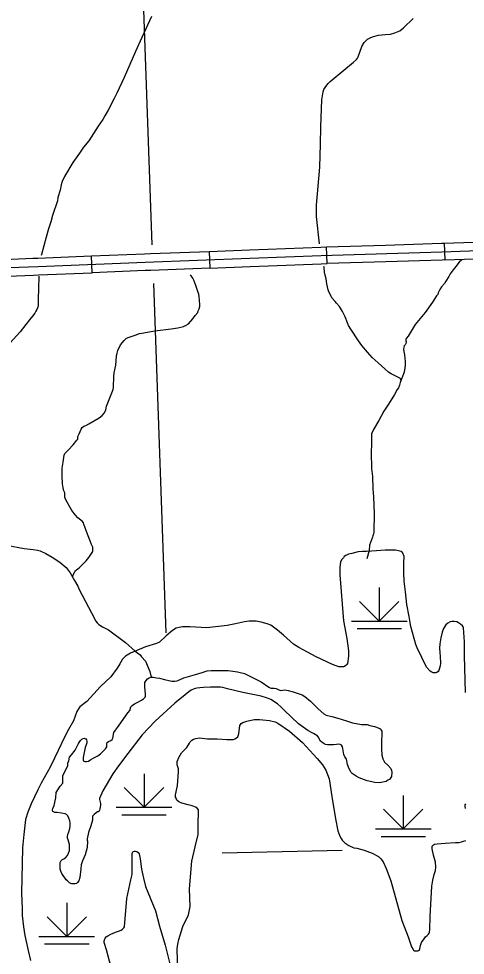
# Model space of a CAD drawing. Extents: x 1720274 to 1751788, y 372074 to 391887.
# Drawn here: x 1737487 to 1738121, y 375342 to 376671 of the extents above; entities that cross this region are included whole.
import ezdxf

# ---------------------------------------------------------------- set-up
doc = ezdxf.new("R2010")
doc.units = 0
for name, color, linetype in [('Level 31', 7, 'Continuous'), ('Level 35', 7, 'Continuous'), ('Level 44', 7, 'Continuous'), ('Level 47', 7, 'Continuous'), ('Level 5', 7, 'Continuous')]:
    doc.layers.add(name, color=color, linetype=linetype)

msp = doc.modelspace()

# ---------------------------------------------------------------- linework, layer by layer
at = {"layer": 'Level 31'}
for p, q in [((1737924.7, 376323.6), (1737924, 376347.3)), ((1738090.7, 376352.4), (1738091.6, 376328.7)), ((1737591.4, 376310.6), (1737590.4, 376334.3)), ((1737757.2, 376340.8), (1737758.1, 376317.1))]:
    msp.add_line(p, q, dxfattribs=at)
for points in [[(1737257.5, 376308.3), (1737305.2, 376310.2), (1737378.2, 376313.6), (1737446.6, 376316.8), (1737514.4, 376319.4), (1737666.2, 376325.4), (1737815.1, 376331.2), (1737916, 376335.2), (1738087.5, 376340.4), (1738231, 376345.5), (1738392.8, 376350.1), (1738518.5, 376353.7)], [(1737840.5, 376344), (1737915.6, 376347), (1737924, 376347.3)], [(1737924, 376347.3), (1738007.4, 376349.8)], [(1738007.4, 376349.8), (1738087.1, 376352.3), (1738090.7, 376352.4)], [(1738090.7, 376352.4), (1738174.1, 376355.3)], [(1737507.1, 376331), (1737513.9, 376331.3), (1737590.4, 376334.3)], [(1737590.4, 376334.3), (1737665.7, 376337.3), (1737673.8, 376337.6)], [(1737673.8, 376337.6), (1737757.2, 376340.8)], [(1737757.2, 376340.8), (1737814.6, 376343), (1737840.5, 376344)], [(1737423.7, 376327.6), (1737446.1, 376328.6), (1737507.1, 376331)], [(1737758.1, 376317.1), (1737815.5, 376319.3), (1737841.5, 376320.3)], [(1737841.5, 376320.3), (1737916.4, 376323.3), (1737924.7, 376323.6)], [(1738008.1, 376326.1), (1737924.7, 376323.6)], [(1738091.6, 376328.7), (1738087.9, 376328.6), (1738008.1, 376326.1)], [(1738091.6, 376328.7), (1738174.9, 376331.7)], [(1737424.7, 376303.9), (1737447.1, 376304.9), (1737508, 376307.3)], [(1737508, 376307.3), (1737514.9, 376307.6), (1737591.4, 376310.6)], [(1737674.7, 376313.9), (1737666.6, 376313.6), (1737591.4, 376310.6)], [(1737758.1, 376317.1), (1737674.7, 376313.9)]]:
    msp.add_lwpolyline(points, dxfattribs=at)
at = {"layer": 'Level 35'}
for points in [[(1737675.3, 376674.2), (1737661.6, 376644.3), (1737652.8, 376624.6), (1737636.7, 376587.6), (1737626, 376565.4), (1737622.4, 376557.7), (1737613.9, 376541), (1737609.4, 376533), (1737606.4, 376528.1), (1737599.7, 376518.3), (1737596.2, 376513.4), (1737586.3, 376497.7), (1737579.1, 376488.8), (1737573.2, 376480.2), (1737563.8, 376467.1), (1737551.8, 376447), (1737548.6, 376439.9), (1737547.4, 376435.5), (1737546, 376427.8), (1737542.6, 376417.3), (1737541.8, 376412.6), (1737535, 376391.8), (1737532.6, 376382.9), (1737529.2, 376372.6), (1737526.1, 376360.9), (1737519.5, 376336.5), (1737519, 376334.8)], [(1737913.8, 376351.5), (1737909.8, 376390.1), (1737909.8, 376406.6), (1737914.3, 376460.5), (1737915.4, 376493), (1737915.7, 376517.4), (1737917.1, 376555.7), (1737918.9, 376567.4), (1737920.2, 376570.7), (1737922.7, 376574.6), (1737926.1, 376579.3), (1737928.8, 376582.1), (1737948.2, 376598.1), (1737962.1, 376609.3), (1737966.4, 376613.2), (1737967.8, 376614.9), (1737968.6, 376617.1), (1737973.9, 376631.7), (1737977.3, 376637.4), (1737982.2, 376642.1), (1737986.9, 376644.4), (1737990.4, 376645.6), (1737997.5, 376647.5), (1738007.2, 376648.7), (1738014.6, 376649.1), (1738021, 376650.8), (1738027.7, 376653.6), (1738033.2, 376657.9), (1738046.6, 376671.5)], [(1738116, 376329), (1738112.3, 376325.3), (1738107.3, 376319.6), (1738103.4, 376314.8), (1738099.5, 376309.2), (1738097.4, 376305.2), (1738093.1, 376298.4), (1738091.1, 376295.2), (1738087.2, 376290.4), (1738084.6, 376286.6), (1738082.4, 376282.1), (1738081.6, 376279.6), (1738080.1, 376277.7), (1738074.4, 376269), (1738064, 376254.3), (1738049.8, 376237.1), (1738044.2, 376227.6), (1738039.6, 376220.6), (1738037, 376217), (1738036.5, 376215.6), (1738036.5, 376215.1), (1738036.5, 376213.7), (1738036.7, 376212.5), (1738036.7, 376211.2), (1738036.2, 376210.1), (1738035.3, 376208.4), (1738034, 376206.7), (1738033.5, 376205.1), (1738033.3, 376202.2), (1738033.4, 376198.8), (1738034.3, 376193.8), (1738035.5, 376184.8), (1738035.6, 376182), (1738035.6, 376179.1), (1738035.2, 376175.5), (1738033.9, 376169.4), (1738030.6, 376160.9), (1738028.5, 376154.7), (1738027.6, 376151), (1738026.1, 376147.4), (1738024.3, 376144.6)], [(1737563.1, 375879.2), (1737564.9, 375882.7), (1737566.8, 375886.2), (1737567.7, 375887.4), (1737569.1, 375889), (1737572.9, 375891.6), (1737577.6, 375896.7), (1737582.6, 375901.6), (1737584.8, 375904.2), (1737586.5, 375906.5), (1737589.3, 375910.5), (1737591.4, 375913.6), (1737592, 375914.8), (1737592.2, 375915.7), (1737592.3, 375917.4), (1737592.1, 375921.1), (1737590.4, 375924.7), (1737589, 375928.5), (1737584.8, 375939.5), (1737579.5, 375953.5), (1737578.7, 375955.7), (1737577.2, 375957.9), (1737575.2, 375959.6), (1737570.7, 375962.8), (1737567.5, 375966.4), (1737562.4, 375973.3), (1737553.5, 375989.1), (1737552.6, 375992), (1737552.6, 375994.4), (1737552.5, 375996.7), (1737552.2, 375998.4), (1737551, 376001.2), (1737550, 376005.1), (1737549.2, 376010.8), (1737548.4, 376022.6), (1737548.4, 376033.1), (1737549.9, 376041.7), (1737551.6, 376051.6), (1737552.6, 376054), (1737554.2, 376056.1), (1737557.4, 376059.4), (1737564.4, 376066.4), (1737569.6, 376072.8), (1737570.7, 376074.5), (1737570.7, 376075.6), (1737571, 376078.2), (1737572.8, 376082.1), (1737575.6, 376088.4), (1737577.2, 376091), (1737579.4, 376092.7), (1737582, 376093.7), (1737586.4, 376095.9), (1737600.9, 376104.8), (1737605.4, 376108), (1737608.6, 376111.8), (1737610.6, 376116.2), (1737611.5, 376121.1), (1737618.2, 376137.7), (1737621.1, 376145), (1737621.7, 376148.3), (1737621.8, 376163.1), (1737622.6, 376168.5), (1737624.7, 376179.2), (1737625.9, 376192.2), (1737626.6, 376196.3), (1737627.8, 376200.2), (1737631.6, 376208.3), (1737636.4, 376214.4), (1737640, 376217.6), (1737643.5, 376219.3), (1737652.1, 376222.1), (1737658.2, 376224.1), (1737661.9, 376224.7), (1737680.1, 376228.3), (1737703.4, 376230.7), (1737712.8, 376232.4), (1737720.7, 376234.1), (1737724.6, 376236), (1737727.8, 376237.9), (1737733.9, 376245.2), (1737737.5, 376250), (1737741, 376254.2), (1737741.7, 376256.6), (1737742.9, 376259.2), (1737744.2, 376262.5), (1737744.2, 376265.6), (1737743.2, 376276.8), (1737742.8, 376280), (1737741.6, 376282.3), (1737738.4, 376292.6), (1737735.5, 376300.1), (1737734, 376302.8), (1737730.9, 376307.7)], [(1737938.2, 376267.3), (1737936.1, 376269.8), (1737931.6, 376275.1), (1737929.8, 376278.1), (1737927, 376283.4), (1737926.1, 376286.5), (1737924.2, 376294.6), (1737923.1, 376302), (1737922.1, 376307.3), (1737921.1, 376311.4), (1737920.4, 376317.8), (1737920.1, 376319.4)], [(1737515.6, 376305.6), (1737515.7, 376304.1), (1737515, 376289.2), (1737514.7, 376272), (1737514.6, 376263.9), (1737514.1, 376261.9), (1737512.8, 376258.5), (1737511.3, 376255.9), (1737509.7, 376253), (1737506.7, 376248.9), (1737502.1, 376243.5), (1737497.2, 376237.2), (1737489.1, 376226.8), (1737475, 376210.9)], [(1738029.5, 376158.1), (1738028.7, 376160), (1738027.8, 376161.1), (1738024.3, 376162.7), (1738015.4, 376167.2), (1738011.6, 376169.5), (1738006.6, 376174.1), (1737996.9, 376182.6), (1737988.8, 376190.1), (1737981.9, 376197.6), (1737973.8, 376207.1), (1737969, 376213.8), (1737958.4, 376230.3), (1737955.2, 376235.6), (1737953.5, 376239.5), (1737950.3, 376248), (1737946.7, 376255.3), (1737942.1, 376262.7), (1737938.2, 376267.3)], [(1738024.3, 376144.6), (1738020.1, 376137.5), (1738011.7, 376124.2), (1738005.2, 376113.9), (1737997.9, 376101), (1737990.5, 376087.9), (1737988.4, 376083.8), (1737987.9, 376082.2), (1737987.8, 376080.3), (1737987.9, 376067.9), (1737987.3, 376055.2), (1737987.8, 376032.6), (1737989, 376021.4), (1737989.5, 376003.8), (1737990.6, 375992.4), (1737991.6, 375968.2), (1737991.4, 375959.2), (1737991.1, 375952.2), (1737991.1, 375946.2), (1737990.8, 375941.8), (1737990.5, 375939.9), (1737989.4, 375937.3), (1737988.9, 375935.5), (1737984.9, 375923.8), (1737984.4, 375916.3), (1737980.9, 375904.4)], [(1737469.8, 375924.1), (1737494.5, 375919.4), (1737507.5, 375917.6), (1737513.5, 375916.7), (1737517.5, 375915.7), (1737525.5, 375912), (1737534.2, 375907), (1737545.3, 375899.6), (1737554.2, 375892), (1737560, 375884.6), (1737566.2, 375873.8), (1737570.9, 375865.7), (1737572.6, 375860.8), (1737590.1, 375828.1), (1737596.5, 375816), (1737598.3, 375813.8), (1737600.8, 375811.5), (1737606.1, 375807.9), (1737614.3, 375803.7), (1737638.4, 375785.9), (1737652.3, 375773.7), (1737659.4, 375768.3), (1737661.4, 375765.5), (1737667, 375759.4), (1737673, 375744.6), (1737674.7, 375738.5), (1737675.5, 375736.5)], [(1737611.8, 375637.5), (1737611.8, 375640.3), (1737611.9, 375641.8), (1737612.6, 375643.7), (1737614.3, 375645.1), (1737617.9, 375646.7), (1737619.7, 375648.2), (1737620.3, 375649.8), (1737622, 375658.3), (1737624.1, 375661.6), (1737627.2, 375665.1), (1737629.6, 375668.4), (1737641.6, 375686.1), (1737644.9, 375689.9), (1737645.2, 375691.3), (1737646, 375694.5), (1737648.2, 375696.5), (1737651.2, 375698.7), (1737655.9, 375700.9), (1737661, 375703.9), (1737663.9, 375705.7), (1737665.2, 375706.8), (1737666.2, 375708.2), (1737666.9, 375709.6), (1737667.1, 375713.1), (1737666.2, 375717.3), (1737665.8, 375723.5), (1737665.8, 375725.7), (1737666, 375729), (1737667.9, 375731.9), (1737669.9, 375734.1), (1737672, 375735.6), (1737674.4, 375736.4), (1737677.8, 375736.6), (1737682.5, 375735.8), (1737686.6, 375735.2), (1737693.7, 375733.4), (1737704.1, 375731.1), (1737708.4, 375730.8), (1737712, 375731.4), (1737721.3, 375735.8), (1737737.7, 375740.2), (1737747.2, 375743.2), (1737754.3, 375745.4), (1737760.1, 375745.9), (1737772.6, 375746.2), (1737784.2, 375746.2), (1737797.6, 375744), (1737807.6, 375741.6), (1737831, 375730), (1737842.1, 375722.2), (1737844.6, 375721.1), (1737849.6, 375721), (1737852.2, 375720.3), (1737856.3, 375718.6), (1737859.1, 375717.7), (1737864.8, 375718.5), (1737869.5, 375717.8), (1737876.6, 375715.6), (1737889.4, 375711.3), (1737893.2, 375709), (1737901, 375702.4), (1737911.9, 375691.6), (1737920, 375684.8), (1737923.4, 375682.9), (1737931.3, 375680.9), (1737940.1, 375678.2), (1737952.1, 375674.4), (1737960.6, 375671.6), (1737973.4, 375669.4), (1737981.4, 375669.4), (1737985.4, 375668.1), (1737992, 375666.5), (1737994.8, 375665.6), (1737998, 375664.3), (1738000, 375663.1), (1738001.5, 375661.5), (1738002.1, 375660.1), (1738002.2, 375656.1), (1738002.1, 375651.5), (1738001.7, 375649.4)], [(1738001.7, 375649.4), (1738001.7, 375634.8), (1738002.5, 375626.1), (1738003.8, 375620.5), (1738006.3, 375616), (1738010.9, 375611.5), (1738015, 375606.9), (1738016.1, 375604.1), (1738016.4, 375601.7), (1738016, 375595.4), (1738015.3, 375594), (1738013.1, 375591.3), (1738010.9, 375590.2), (1738008.5, 375588.7), (1738003.7, 375587.5), (1737998.8, 375586.7), (1737992.6, 375586.9), (1737981.7, 375589.4), (1737970.1, 375593.8), (1737965.7, 375596), (1737960, 375599.8), (1737959, 375601.2), (1737957.9, 375603.3), (1737955.9, 375606.7), (1737953.4, 375612.7), (1737952.1, 375620.3), (1737951.6, 375621.2), (1737949.7, 375623.6), (1737948.5, 375626.8), (1737947.4, 375632.6), (1737946.8, 375635.6), (1737946.3, 375637.7), (1737945.2, 375639.9), (1737944.5, 375640.5), (1737943.3, 375641.1), (1737941.4, 375641.3), (1737937.9, 375641), (1737933.5, 375640.8), (1737929.1, 375640.8), (1737925.2, 375640.5), (1737922.5, 375641), (1737920.6, 375641.9), (1737915.4, 375646), (1737912.2, 375651.7), (1737910.2, 375654.1), (1737908.4, 375655), (1737906.4, 375656.1), (1737903.4, 375657.5), (1737897.4, 375660.7), (1737884, 375670.6), (1737863.5, 375689.9), (1737859.3, 375694.1), (1737854.1, 375698.7), (1737844.8, 375704.9), (1737840.2, 375706.8), (1737831, 375709.6), (1737805, 375715), (1737783.4, 375720), (1737776.5, 375721.9), (1737773.2, 375722.4), (1737765.9, 375722.4), (1737759, 375722.4), (1737749.2, 375721.8), (1737744, 375721.4), (1737739.6, 375721), (1737736.1, 375720), (1737731.9, 375718.1), (1737728.3, 375715.9), (1737723.2, 375711.7), (1737708.6, 375699.5), (1737680.7, 375674.1), (1737662.2, 375654.7), (1737641.9, 375628.2), (1737628.5, 375610.7), (1737620.6, 375599.6), (1737606.3, 375575.2), (1737601.5, 375564.6), (1737601.5, 375563), (1737602.2, 375561.3), (1737602.9, 375557.5), (1737602.8, 375555.4), (1737602.5, 375552), (1737602.2, 375549.9), (1737601.5, 375548), (1737601.2, 375546.6), (1737600.3, 375546), (1737599.5, 375545.7), (1737598.8, 375545.5), (1737597, 375544.1), (1737594, 375541.6), (1737591.9, 375539.4), (1737591.6, 375537.6), (1737591.6, 375533.7), (1737589.4, 375525.5), (1737585.9, 375516.2), (1737584, 375507.3), (1737584, 375505.4), (1737584.7, 375504), (1737584.2, 375494.9), (1737581.5, 375484.4), (1737579.6, 375480.2)], [(1737579.6, 375480.2), (1737577.4, 375475.8), (1737575.7, 375470.2), (1737575, 375464.7), (1737573.8, 375452.1), (1737572.4, 375447.7), (1737570.5, 375445.2), (1737568.9, 375443.9), (1737567.2, 375443.4), (1737565, 375443.1), (1737562.3, 375443.1), (1737561, 375443.6), (1737559, 375444.8), (1737557.9, 375445.6), (1737556, 375447.5), (1737554.5, 375448.9), (1737552.3, 375451.9), (1737550, 375455.3), (1737548.2, 375457.8), (1737547.6, 375459), (1737546.8, 375461.1), (1737546, 375464.1), (1737545.7, 375466.6), (1737545.7, 375468.7), (1737545.7, 375472), (1737545.7, 375473.6), (1737547.1, 375476.2), (1737548.1, 375477.5), (1737550.9, 375478.8), (1737552.3, 375479.6), (1737553.3, 375480.3), (1737556.1, 375483.3), (1737557.7, 375486.7), (1737558.8, 375490.6), (1737559.1, 375494.9), (1737559.1, 375499), (1737558.2, 375502.4), (1737557.1, 375505.6), (1737556.3, 375508.3), (1737556.3, 375510.6), (1737556.9, 375513.2), (1737558.2, 375516.9), (1737559.6, 375522), (1737559.9, 375525), (1737559.9, 375529.9), (1737559.3, 375532.9), (1737558, 375536.7), (1737556.6, 375539.8), (1737555, 375541.7), (1737553.1, 375542.7), (1737547.9, 375543.8), (1737541.6, 375544.4), (1737538, 375544.6), (1737536.1, 375545.4), (1737535.5, 375545.8), (1737535, 375546.9), (1737535, 375548.2), (1737535.5, 375550.1), (1737537.4, 375554.3), (1737539.4, 375565.5), (1737540, 375573), (1737545.9, 375582.1), (1737549.5, 375586.4), (1737549.7, 375588.1), (1737549.7, 375593.5), (1737549.8, 375596.8), (1737552.7, 375603.6), (1737556.6, 375611), (1737556.8, 375614.6), (1737558, 375617.9), (1737559.1, 375623), (1737561.8, 375626.3), (1737567.3, 375633.2), (1737571.6, 375642.6), (1737574.7, 375646.7), (1737576.3, 375648.4), (1737578.2, 375649.5), (1737580.1, 375649.8), (1737580.7, 375649.7), (1737582.3, 375648.9), (1737583.2, 375647.6), (1737583.4, 375645.7), (1737583.4, 375643.5), (1737582.8, 375640.5), (1737581.5, 375636.7), (1737580.6, 375634.2), (1737579.3, 375627.2), (1737578.2, 375622.4), (1737578.2, 375621.1), (1737578.2, 375619.4), (1737579, 375617.8), (1737579.3, 375617.5), (1737581.5, 375616.7), (1737583.2, 375616.7), (1737586.2, 375617.5), (1737589.2, 375619.7), (1737592.7, 375621.7), (1737599.2, 375625), (1737602.8, 375627.9), (1737609.9, 375635.1), (1737611.8, 375637.5)]]:
    msp.add_lwpolyline(points, dxfattribs=at)
at = {"layer": 'Level 44'}
for p, q in [((1737998.7, 375863.7), (1737998.7, 375816.3)), ((1737998.7, 375816.3), (1737970.7, 375844.2)), ((1737998.7, 375816.3), (1738026.6, 375844.2)), ((1737959.2, 375816.3), (1738038.2, 375816.3)), ((1737967.1, 375805.5), (1738030.3, 375805.5)), ((1737664.8, 375599.6), (1737664.8, 375552.2)), ((1737664.8, 375552.2), (1737636.8, 375580.1)), ((1737664.8, 375552.2), (1737692.7, 375580.1)), ((1738032.8, 375568.9), (1738032.8, 375521.5)), ((1737625.3, 375552.2), (1737704.3, 375552.2)), ((1738032.8, 375521.5), (1738004.9, 375549.4)), ((1738032.8, 375521.5), (1738060.7, 375549.4)), ((1737633.2, 375541.4), (1737696.4, 375541.4)), ((1737993.3, 375521.5), (1738072.3, 375521.5)), ((1738001.2, 375510.7), (1738064.4, 375510.7)), ((1737555.2, 375416.2), (1737555.2, 375368.8)), ((1737555.2, 375368.8), (1737527.3, 375396.7)), ((1737555.2, 375368.8), (1737583.2, 375396.7)), ((1737515.7, 375368.8), (1737594.7, 375368.8)), ((1737523.6, 375358), (1737586.8, 375358))]:
    msp.add_line(p, q, dxfattribs=at)
at = {"layer": 'Level 47'}
for points in [[(1738035.9, 375857.6), (1738034.1, 375872.9), (1738033.7, 375884.7), (1738033.7, 375899), (1738033.9, 375908), (1738033.3, 375910.4), (1738032.8, 375912), (1738031.3, 375914), (1738030, 375914.9), (1738026.2, 375915.8), (1738021.5, 375916.6), (1738015.8, 375916.8), (1738007.3, 375916.6), (1737994.9, 375916), (1737980.8, 375915.1), (1737975, 375914.7), (1737968.8, 375914.4), (1737959.7, 375912.2), (1737954.8, 375911.1), (1737951.1, 375909.3), (1737949, 375907.8), (1737947.7, 375906), (1737945.3, 375903.3), (1737943.9, 375900), (1737942.8, 375892.7), (1737942.8, 375881.6), (1737948.1, 375816.5), (1737952.8, 375791.6), (1737955, 375774.1), (1737954.8, 375766.3), (1737953.5, 375756.1), (1737952.8, 375754.4), (1737951.3, 375753), (1737949.5, 375751.9), (1737947.9, 375751.3), (1737945, 375751.2), (1737941.3, 375751.3), (1737932.2, 375754.6), (1737909.2, 375765.6), (1737884.5, 375778.9), (1737877, 375783.6), (1737863, 375796), (1737854.2, 375803.5), (1737844.9, 375810.3), (1737839.6, 375812.3), (1737831.3, 375814.8), (1737823.8, 375816.1), (1737818.9, 375816.1), (1737814.1, 375815.9), (1737807.4, 375815), (1737794.5, 375812.3), (1737782.6, 375809.9), (1737754, 375806.6), (1737730, 375808.1), (1737719.4, 375807.9), (1737714.8, 375807.3), (1737710.5, 375806.1), (1737705.4, 375802.8), (1737696.4, 375795.3), (1737686.8, 375786.5), (1737682.4, 375784.5), (1737666.9, 375779.6), (1737645.4, 375770.7), (1737638.7, 375766.3), (1737634.3, 375762.1), (1737632.3, 375758.6), (1737630.5, 375755.7), (1737626.8, 375749.5), (1737617.6, 375736.9), (1737602.8, 375723.4), (1737583.5, 375701.9), (1737573.8, 375694.3), (1737571.6, 375691.5), (1737569.5, 375687.7), (1737564.9, 375674.4), (1737557.8, 375662.3), (1737552.7, 375653.4), (1737537.9, 375621.5), (1737531.6, 375608.9), (1737518.8, 375586.1), (1737513.9, 375576.8), (1737504.8, 375556.8), (1737499.9, 375544.9), (1737496.8, 375534.5), (1737494, 375513.4), (1737492.4, 375494.4), (1737491.7, 375472.1), (1737491.1, 375430), (1737491.7, 375408.1), (1737491.8, 375398.6), (1737493.7, 375382.4), (1737495.7, 375369.8), (1737500.2, 375348.5), (1737503.7, 375334.6)], [(1738099.5, 375815.2), (1738095.9, 375813.4), (1738093.4, 375810.7), (1738089.9, 375805.7), (1738087.9, 375800.6), (1738086.3, 375792.5), (1738084.6, 375784), (1738084.3, 375777.9), (1738084.5, 375771.4), (1738085.3, 375765.9), (1738085.6, 375756.3), (1738085, 375752.5), (1738083, 375746.2), (1738082.1, 375744.7), (1738080.5, 375743.2), (1738078.8, 375742.9), (1738076.8, 375742.7), (1738075.2, 375742.9), (1738073.2, 375743.9), (1738071, 375745.2), (1738065.9, 375751), (1738052.7, 375778.2), (1738050.7, 375783), (1738043.4, 375808.5), (1738040.9, 375822.8), (1738037.6, 375839.6), (1738035.9, 375857.6)], [(1738120.9, 375714.7), (1738119.9, 375767.3), (1738119.9, 375786.7), (1738118.1, 375806.4), (1738117.6, 375808.1), (1738116.6, 375809.4), (1738114.1, 375811.9), (1738111.3, 375813.7), (1738108.7, 375814.9), (1738105.2, 375815.5), (1738101.7, 375815.7), (1738099.5, 375815.2)], [(1737729.4, 375436.4), (1737732.5, 375475.5), (1737737.4, 375495.8), (1737741.5, 375513.1), (1737741.8, 375527.1), (1737742.1, 375546.6), (1737742.1, 375548.3), (1737740.4, 375550.5), (1737738, 375552.1), (1737733.3, 375553.8), (1737727.3, 375555.2), (1737718.5, 375557.6), (1737714.1, 375559.8), (1737711.6, 375562), (1737710.2, 375564.8), (1737709.7, 375566.4), (1737709.7, 375569.7), (1737710.2, 375573.9), (1737712.4, 375582.9), (1737713.5, 375602.4), (1737713.5, 375606.6), (1737711.9, 375612.1), (1737711.9, 375616.7), (1737714.1, 375622.5), (1737718.2, 375629.1), (1737725.6, 375636.8), (1737729.2, 375642.8), (1737730.5, 375645), (1737732.7, 375647.2), (1737735.2, 375648.6), (1737738.5, 375649.7), (1737743.5, 375650.3), (1737755, 375649.2), (1737768.7, 375648.9), (1737782.4, 375648.3), (1737791.8, 375648.3), (1737793.7, 375648.9), (1737795.9, 375650.3), (1737797.8, 375651.9), (1737799.5, 375656), (1737800.8, 375667.8), (1737802.5, 375670.9), (1737805.2, 375672.2), (1737810.7, 375674.2), (1737820.9, 375676.4), (1737828.6, 375676.6), (1737843.1, 375675.3), (1737851.1, 375673.1), (1737854.9, 375671.1), (1737871.1, 375660.1), (1737889.5, 375643.9), (1737910.4, 375621.4), (1737918.1, 375612.3), (1737923, 375604.4), (1737927.4, 375592.5), (1737931.3, 375567.3), (1737936.7, 375535.7), (1737939.8, 375518.3), (1737942.5, 375510.9), (1737944.7, 375507.6), (1737945.8, 375505.4), (1737949.9, 375501.6), (1737955.4, 375497.7), (1737962.8, 375494.4), (1737966.7, 375493.9), (1737977.4, 375491.1), (1737988.4, 375486.7), (1737997.7, 375482.1), (1738001, 375478.8), (1738004.3, 375474.4), (1738008.4, 375465.3), (1738015.3, 375447.7), (1738030.9, 375391.4), (1738039.7, 375368.3), (1738044.4, 375354), (1738046.6, 375350.1), (1738047.4, 375349), (1738048.8, 375348.2), (1738050.1, 375348.1), (1738051.4, 375348.1), (1738053.2, 375348.3), (1738054.4, 375348.7), (1738055.7, 375349.7), (1738056.3, 375351.2), (1738057.1, 375355.8), (1738058.7, 375360), (1738062.2, 375365.5), (1738064.4, 375367.9), (1738066.6, 375369.9), (1738068.4, 375371.9), (1738069.5, 375373.2), (1738070.2, 375374.8), (1738070.3, 375377.9), (1738070.8, 375396.8), (1738073.3, 375440.2), (1738074.6, 375448.6), (1738076.8, 375456.6), (1738078.7, 375462.1), (1738078.9, 375466.9), (1738078.5, 375473.9), (1738075.9, 375484)], [(1738120.9, 375550.1), (1738120.4, 375553.3), (1738120.7, 375555.3), (1738121.6, 375556.7)], [(1738075.9, 375484), (1738073.8, 375493), (1738073.8, 375494.9), (1738074, 375496.9), (1738075.5, 375498.8), (1738077.2, 375499.4), (1738081, 375500.1), (1738092.4, 375501.2), (1738106.9, 375502), (1738111.9, 375502.2), (1738115.5, 375502.7), (1738118.1, 375503.7), (1738121.5, 375505)], [(1737617.6, 375326.4), (1737611.4, 375349.6), (1737608.4, 375360), (1737608.4, 375362.4), (1737609.6, 375366.2), (1737611.1, 375368), (1737613.6, 375369.6), (1737617.9, 375371.7), (1737621.2, 375373.2), (1737624.4, 375374.6), (1737628.4, 375376.1), (1737632.2, 375377.5), (1737634.2, 375379), (1737636.1, 375380.8), (1737637, 375382.4), (1737640.3, 375422.4), (1737646.1, 375448.8), (1737648.2, 375456.7), (1737647.9, 375466.1), (1737648.2, 375486.3), (1737648.6, 375487.8), (1737649.1, 375488.8), (1737650, 375489.2), (1737651.5, 375489.5), (1737652.8, 375489.5), (1737654.6, 375489.2), (1737656.4, 375487.7), (1737657.7, 375486), (1737659.3, 375478.8), (1737661.1, 375464.3), (1737664, 375451.3), (1737667, 375439.3), (1737681.1, 375405.1), (1737686.9, 375383.4), (1737694.9, 375356.2), (1737702.3, 375326.2)], [(1737712.7, 375317.7), (1737711.9, 375351), (1737712.7, 375357.8), (1737714.1, 375364.4), (1737720.1, 375382.8), (1737728.1, 375399.3), (1737730.3, 375411.2), (1737729.4, 375436.4)]]:
    msp.add_lwpolyline(points, dxfattribs=at)
at = {"layer": 'Level 5'}
for points in [[(1737652.5, 377004), (1737676.1, 376350.3)], [(1737678.1, 376295.1), (1737695.6, 375799.5)], [(1737775.5, 375487.1), (1737945.8, 375491.3)]]:
    msp.add_lwpolyline(points, dxfattribs=at)

doc.saveas('drawing.dxf')
